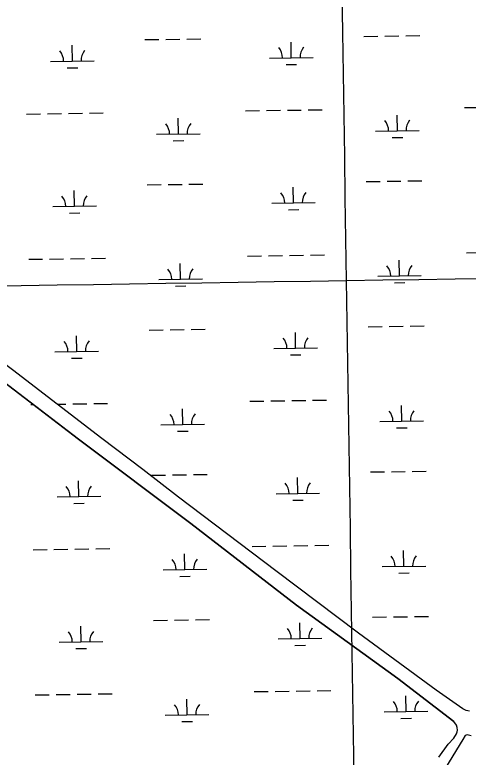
# Model space of a CAD drawing. Extents: x 3807117 to 3845308, y 337856 to 363736.
# Drawn here: x 3837037 to 3838076, y 348645 to 350346 of the extents above; entities that cross this region are included whole.
import ezdxf

# ---------------------------------------------------------------- set-up
doc = ezdxf.new("R2010")
doc.units = 0
for name, color, linetype in [('V-GRID-MAJR', 7, 'Continuous'), ('V-TOPO-SHOR', 7, 'Continuous'), ('V-WETL-SWMP', 7, 'Continuous')]:
    doc.layers.add(name, color=color, linetype=linetype)

msp = doc.modelspace()

# ---------------------------------------------------------------- linework, layer by layer
at = {"layer": 'V-GRID-MAJR'}
for points in [[(3837889.566, 343678.793), (3837797.038, 349736.957), (3837704.481, 355797.04600000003), (3837611.924, 361857.135), (3837611.895, 361859.06200000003)], [(3811276.8740000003, 349341.554), (3816580.929, 349419.092), (3821884.974, 349497.401), (3827189.006, 349576.481), (3832493.028, 349656.333), (3837797.038, 349736.957), (3843101.036, 349818.351)]]:
    msp.add_spline(points, degree=3, dxfattribs=at)
at = {"layer": 'V-TOPO-SHOR'}
for points in [[(3838078.7090000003, 348750.529), (3838070.8140000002, 348752.305), (3838063.4990000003, 348756.18200000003), (3838002.073, 348798.911), (3837824.725, 348929.054), (3837634.986, 349072.188), (3837411.461, 349240.99700000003), (3837330.4050000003, 349303.77), (3837236.316, 349374.79), (3837031.049, 349532.581), (3836797.614, 349707.443), (3836621.926, 349840.721), (3836434.239, 349981.162), (3836252.848, 350119.337), (3836077.639, 350250.487), (3836055.842, 350268.466), (3836039.27, 350283.674), (3836027.799, 350290.824), (3836013.682, 350298.039), (3836002.7660000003, 350306.235), (3835990.312, 350316.58400000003)], [(3836104.136, 350180.859), (3836307.5640000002, 350034.752), (3836509.759, 349881.267), (3836726.005, 349717.925), (3836942.313, 349557.226), (3837182.423, 349373.74), (3837439.758, 349180.321), (3837682.423, 348993.07), (3837914.447, 348825.648), (3838042.7630000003, 348727.029)], [(3838030.1780000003, 348675.157), (3838042.916, 348688.315), (3838048.8540000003, 348698.529), (3838050.517, 348703.14900000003), (3838051.133, 348707.276), (3838050.75, 348712.981), (3838049.3200000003, 348718.191), (3838042.7630000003, 348727.029)], [(3838082.39, 348693.591), (3838073.1240000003, 348695.88300000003), (3838068.949, 348694.428), (3838063.5640000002, 348685.753), (3838015.6210000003, 348607.159)], [(3838008.238, 348645.129), (3838030.1780000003, 348675.157)]]:
    msp.add_lwpolyline(points, dxfattribs=at)
at = {"layer": 'V-WETL-SWMP'}
for p, q in [((3837334.854087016, 350288.79213779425), (3837366.8504961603, 350289.2715143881)), ((3837382.8487007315, 350289.5112026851), (3837414.8451098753, 350289.99057927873)), ((3837430.843314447, 350290.230267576), (3837462.8397235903, 350290.7096441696)), ((3837836.7057657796, 350296.31097990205), (3837868.702174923, 350296.7903564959)), ((3837884.7003794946, 350297.0300447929), (3837916.6967886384, 350297.50942138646)), ((3837932.69499321, 350297.74910968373), (3837964.6914023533, 350298.22848627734)), ((3837168.5043794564, 350239.86464255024), (3837167.965080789, 350275.8606028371)), ((3837670.35605822, 350247.383484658), (3837669.816759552, 350283.37944494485)), ((3837118.50999017, 350239.11561662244), (3837218.4987687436, 350240.61366847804)), ((3837620.361668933, 350246.63445873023), (3837720.350447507, 350248.13251058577)), ((3837156.7368904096, 350224.25560790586), (3837180.7341972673, 350224.6151403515)), ((3837658.588569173, 350231.77445001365), (3837682.58587603, 350232.1339824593)), ((3838067.1744522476, 350133.24422192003), (3838099.1708613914, 350133.72359851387)), ((3837063.471094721, 350118.20653770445), (3837095.467503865, 350118.6859142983)), ((3837111.4657084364, 350118.9256025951), (3837143.46211758, 350119.40497918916)), ((3837159.460322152, 350119.64466748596), (3837191.4567312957, 350120.1240440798)), ((3837207.4549358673, 350120.36373237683), (3837239.4513450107, 350120.8431089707)), ((3837565.3227734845, 350125.72537981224), (3837597.319182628, 350126.2047564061)), ((3837613.3173871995, 350126.4444447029), (3837645.313796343, 350126.92382129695)), ((3837661.3120009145, 350127.16350959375), (3837693.3084100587, 350127.64288618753)), ((3837709.3066146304, 350127.88257448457), (3837741.3030237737, 350128.3619510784)), ((3837913.3599411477, 350080.19204757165), (3837912.8206424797, 350116.18800785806)), ((3837411.5082623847, 350072.6732054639), (3837410.9689637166, 350108.66916575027)), ((3837863.365551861, 350079.4430216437), (3837963.354330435, 350080.94107349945)), ((3837361.5138730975, 350071.9241795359), (3837461.5026516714, 350073.42223139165)), ((3837901.592452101, 350064.5830129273), (3837925.5897589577, 350064.94254537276)), ((3837399.7407733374, 350057.06417081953), (3837423.7380801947, 350057.42370326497)), ((3837841.6894097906, 349963.6733107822), (3837873.6858189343, 349964.152687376)), ((3837889.6840235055, 349964.39237567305), (3837921.68043265, 349964.87175226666)), ((3837937.6786372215, 349965.1114405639), (3837969.675046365, 349965.5908171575)), ((3837339.8377310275, 349956.15446867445), (3837371.8341401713, 349956.6338452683)), ((3837387.832344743, 349956.8735335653), (3837419.8287538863, 349957.35291015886)), ((3837435.826958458, 349957.59259845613), (3837467.8233676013, 349958.07197504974)), ((3837675.339702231, 349914.74581553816), (3837674.800403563, 349950.74177582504)), ((3837173.4880234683, 349907.2269734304), (3837172.9487248, 349943.22293371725)), ((3837625.3453129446, 349913.9967896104), (3837725.3340915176, 349915.49484146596)), ((3837123.493634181, 349906.47794750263), (3837223.4824127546, 349907.97599935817)), ((3837663.572213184, 349899.13678089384), (3837687.5695200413, 349899.4963133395)), ((3837161.720534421, 349891.61793878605), (3837185.7178412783, 349891.9774712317)), ((3837570.3064174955, 349793.08771069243), (3837602.3028266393, 349793.56708728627)), ((3837618.301031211, 349793.806775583), (3837650.2974403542, 349794.2861521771)), ((3837666.2956449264, 349794.5258404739), (3837698.2920540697, 349795.0052170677)), ((3837714.2902586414, 349795.24490536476), (3837746.2866677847, 349795.7242819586)), ((3838072.158096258, 349800.60655280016), (3838104.1545054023, 349801.085929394)), ((3837068.4547387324, 349785.56886858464), (3837100.4511478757, 349786.0482451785)), ((3837116.4493524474, 349786.2879334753), (3837148.445761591, 349786.76731006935)), ((3837164.443966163, 349787.00699836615), (3837196.440375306, 349787.48637495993)), ((3837212.438579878, 349787.72606325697), (3837244.434989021, 349788.2054398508)), ((3837416.4919063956, 349740.03553634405), (3837415.952607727, 349776.03149663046)), ((3837918.343585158, 349747.55437845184), (3837917.8042864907, 349783.5503387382)), ((3837366.497517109, 349739.286510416), (3837466.4862956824, 349740.78456227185)), ((3837868.349195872, 349746.8053525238), (3837968.3379744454, 349748.30340437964)), ((3837404.7244173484, 349724.42650169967), (3837428.721724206, 349724.7860341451)), ((3837906.5760961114, 349731.94534380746), (3837930.573402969, 349732.3048762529)), ((3837344.821375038, 349623.5167995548), (3837376.817784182, 349623.99617614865)), ((3837392.8159887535, 349624.2358644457), (3837424.812397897, 349624.7152410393)), ((3837440.8106024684, 349624.95492933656), (3837472.807011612, 349625.43430593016)), ((3837846.6730538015, 349631.0356416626), (3837878.669462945, 349631.51501825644)), ((3837894.667667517, 349631.7547065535), (3837926.6640766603, 349632.2340831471)), ((3837942.662281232, 349632.47377144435), (3837974.6586903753, 349632.9531480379)), ((3837178.471667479, 349574.5893043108), (3837177.9323688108, 349610.58526459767)), ((3837680.323346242, 349582.1081464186), (3837679.784047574, 349618.10410670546)), ((3837128.4772781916, 349573.840278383), (3837228.4660567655, 349575.3383302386)), ((3837630.328956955, 349581.3591204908), (3837730.3177355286, 349582.8571723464)), ((3837182.422939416, 349373.73991625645), (3836942.3139384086, 349557.22691486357)), ((3837166.7041784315, 349558.9802696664), (3837190.701485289, 349559.3398021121)), ((3837668.555857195, 349566.4991117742), (3837692.5531640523, 349566.8586442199)), ((3837073.4401848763, 349452.9322878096), (3837078.6897808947, 349453.0109383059)), ((3837133.49230111, 349453.8309392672), (3837153.4294056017, 349454.1296409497)), ((3837169.4276101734, 349454.3693292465), (3837201.424019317, 349454.84870584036)), ((3837217.422223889, 349455.0883941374), (3837249.4186330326, 349455.5677707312)), ((3837575.2900615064, 349460.4500415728), (3837607.2864706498, 349460.92941816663)), ((3837623.2846752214, 349461.16910646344), (3837655.2810843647, 349461.6484830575)), ((3837671.279288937, 349461.8881713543), (3837703.27569808, 349462.36754794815)), ((3837719.273902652, 349462.6072362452), (3837751.270311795, 349463.086612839)), ((3837421.4755504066, 349407.39786722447), (3837420.936251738, 349443.3938275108)), ((3837923.3272291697, 349414.91670933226), (3837922.787930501, 349450.9126696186)), ((3837371.4811611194, 349406.64884129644), (3837471.4699396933, 349408.14689315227)), ((3837873.332839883, 349414.16768340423), (3837973.3216184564, 349415.66573526)), ((3837409.7080613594, 349391.7888325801), (3837433.7053682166, 349392.1483650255)), ((3837911.5597401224, 349399.3076746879), (3837935.55704698, 349399.6672071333)), ((3837439.757940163, 349180.319917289), (3837182.422939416, 349373.73991625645)), ((3837851.656697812, 349298.397972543), (3837883.653106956, 349298.87734913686)), ((3837899.6513115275, 349299.1170374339), (3837931.647720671, 349299.59641402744)), ((3837947.6459252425, 349299.8361023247), (3837979.642334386, 349300.3154789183)), ((3837349.805019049, 349290.87913043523), (3837381.8014281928, 349291.3585070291)), ((3837397.799632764, 349291.5981953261), (3837429.7960419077, 349292.0775719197)), ((3837445.7942464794, 349292.317260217), (3837477.790655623, 349292.7966368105)), ((3837685.3069902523, 349249.470477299), (3837684.767691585, 349285.4664375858)), ((3837183.45713136, 349241.95273861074), (3837182.9178289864, 349277.9486963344)), ((3837635.3126009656, 349248.7214513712), (3837735.3013795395, 349250.21950322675)), ((3837133.462744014, 349241.2037127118), (3837233.4515187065, 349242.7017645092)), ((3837673.5395012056, 349233.8614426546), (3837697.536808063, 349234.2209751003)), ((3837171.6896443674, 349226.34370507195), (3837195.6869502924, 349226.70323750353)), ((3837682.423941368, 348993.0689189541), (3837439.757940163, 349180.319917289)), ((3837628.268319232, 349128.53143734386), (3837660.2647283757, 349129.01081393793)), ((3837676.2629329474, 349129.25050223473), (3837708.259342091, 349129.7298788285)), ((3837724.257546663, 349129.96956712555), (3837756.253955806, 349130.4489437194)), ((3837078.4238631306, 349120.29464237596), (3837110.420271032, 349120.77401895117)), ((3837126.418474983, 349121.0137072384), (3837158.414882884, 349121.4930838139)), ((3837174.413086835, 349121.73277210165), (3837206.4094947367, 349122.21214867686)), ((3837222.4076986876, 349122.45183696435), (3837254.4041065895, 349122.9312135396)), ((3837580.273705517, 349127.8123724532), (3837612.2701146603, 349128.29174904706)), ((3837928.3108731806, 349082.2790402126), (3837927.771574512, 349118.27500049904)), ((3837426.461022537, 349074.7613135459), (3837425.9217201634, 349110.75727126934)), ((3837878.3164838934, 349081.5300142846), (3837978.3052624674, 349083.0280661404)), ((3837376.466635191, 349074.01228764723), (3837476.4554098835, 349075.5103394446)), ((3837916.5433841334, 349066.67000556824), (3837940.5406909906, 349067.0295380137)), ((3837414.6935355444, 349059.15228000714), (3837438.69084147, 349059.51181243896)), ((3837914.4479413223, 348825.64791889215), (3837682.423941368, 348993.0689189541)), ((3837354.7905059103, 348958.2425850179), (3837386.7869138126, 348958.72196159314)), ((3837402.7851177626, 348958.96164988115), (3837434.7815256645, 348959.44102645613)), ((3837450.7797296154, 348959.68071474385), (3837482.776137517, 348960.16009131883)), ((3837856.640341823, 348965.76030342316), (3837888.6367509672, 348966.239680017)), ((3837904.6349555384, 348966.47936831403), (3837936.631364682, 348966.95874490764)), ((3837952.629569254, 348967.1984332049), (3837984.6259783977, 348967.6778097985)), ((3837188.4408096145, 348909.3150931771), (3837187.9015072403, 348945.3110509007)), ((3837690.292468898, 348916.833934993), (3837689.753166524, 348952.82989271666)), ((3837138.446422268, 348908.56606727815), (3837238.4351969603, 348910.06411907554)), ((3837640.2980815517, 348916.0849090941), (3837740.2868562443, 348917.5829608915)), ((3837176.6733226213, 348893.7060596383), (3837200.6706285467, 348894.0655920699)), ((3837678.5249819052, 348901.22490145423), (3837702.5222878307, 348901.5844338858)), ((3838042.7619419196, 348727.0289197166), (3837914.4479413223, 348825.64791889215)), ((3837131.402153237, 348788.37606180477), (3837163.398561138, 348788.85543838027)), ((3837179.396765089, 348789.095126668), (3837211.393172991, 348789.5745032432)), ((3837227.391376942, 348789.8141915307), (3837259.3877848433, 348790.29356810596)), ((3837585.2592006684, 348795.17583875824), (3837617.2556085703, 348795.65521533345)), ((3837633.253812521, 348795.8949036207), (3837665.250220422, 348796.3742801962)), ((3837681.248424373, 348796.6139684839), (3837713.2448322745, 348797.09334505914)), ((3837729.2430362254, 348797.3330333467), (3837761.2394441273, 348797.8124099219)), ((3837083.407541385, 348787.6569969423), (3837115.403949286, 348788.1363735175)), ((3837431.4447007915, 348742.12366811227), (3837430.9053984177, 348778.1196258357)), ((3837933.296360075, 348749.6425099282), (3837932.7570577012, 348785.6384676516)), ((3837381.450313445, 348741.3746422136), (3837481.439088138, 348742.87269401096)), ((3837883.3019727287, 348748.8934840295), (3837983.2907474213, 348750.3915358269)), ((3837419.6772137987, 348726.5146345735), (3837443.6745197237, 348726.8741670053)), ((3837921.5288730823, 348734.0334763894), (3837945.526179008, 348734.39300882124)), ((3838049.3199423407, 348718.19192029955), (3838042.7619419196, 348727.0289197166)), ((3838050.748942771, 348712.98092089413), (3838049.3199423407, 348718.19192029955)), ((3838050.5159438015, 348703.14892231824), (3838051.13194333, 348707.27592166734)), ((3838051.13194333, 348707.27592166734), (3838050.748942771, 348712.98092089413)), ((3838030.177948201, 348675.1559283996), (3838042.9159458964, 348688.3149252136)), ((3838042.9159458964, 348688.3149252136), (3838048.8529444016, 348698.5289231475)), ((3838048.8529444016, 348698.5289231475), (3838050.5159438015, 348703.14892231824)), ((3838068.947943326, 348694.4279216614), (3838063.564944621, 348685.75392345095)), ((3838073.1239428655, 348695.8819210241), (3838068.947943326, 348694.4279216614)), ((3838082.3889424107, 348693.59092039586), (3838073.1239428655, 348695.8819210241)), ((3838008.2379529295, 348645.1299349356), (3838030.1779482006, 348675.1559283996)), ((3838063.564944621, 348685.75392345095), (3838015.620956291, 348607.1589395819))]:
    msp.add_line(p, q, dxfattribs=at)
msp.add_lwpolyline([(3838078.71, 348750.529), (3838070.815, 348752.304), (3838063.4990000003, 348756.18200000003), (3838002.074, 348798.912), (3837824.725, 348929.054), (3837634.985, 349072.189), (3837411.46, 349240.996), (3837330.404, 349303.77), (3837236.315, 349374.79), (3837031.048, 349532.581), (3836797.613, 349707.443), (3836621.926, 349840.72000000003), (3836434.239, 349981.162), (3836252.847, 350119.337), (3836077.639, 350250.487)], dxfattribs=at)
for centre, radius, start, end in [((3837615.1122083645, 350247.03066673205), 35.24628790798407, 0.08653253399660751, 41.630190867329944), ((3837725.585682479, 350248.6858023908), 35.24628790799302, 140.0865295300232, 181.63018786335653), ((3837113.260529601, 350239.5118246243), 35.24628790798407, 0.08653253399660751, 41.630190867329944), ((3837223.7340037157, 350241.16696028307), 35.24628790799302, 140.0865295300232, 181.63018786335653), ((3837858.1160912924, 350079.8392296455), 35.24628790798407, 0.08653253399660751, 41.630190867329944), ((3837968.589565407, 350081.4943653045), 35.24628790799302, 140.0865295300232, 181.63018786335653), ((3837356.2644125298, 350072.3203875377), 35.24628790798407, 0.08653253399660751, 41.630190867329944), ((3837466.7378866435, 350073.9755231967), 35.24628790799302, 140.0865295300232, 181.63018786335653), ((3837118.2441736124, 349906.87415550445), 35.24628790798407, 0.08653253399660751, 41.630190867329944), ((3837228.7176477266, 349908.5292911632), 35.24628790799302, 140.0865295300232, 181.63018786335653), ((3837620.0958523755, 349914.39299761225), 35.24628790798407, 0.08653253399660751, 41.630190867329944), ((3837730.5693264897, 349916.048133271), 35.24628790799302, 140.0865295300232, 181.63018786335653), ((3837361.2480565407, 349739.6827184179), 35.24628790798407, 0.08653253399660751, 41.630190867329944), ((3837471.7215306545, 349741.3378540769), 35.24628790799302, 140.0865295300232, 181.63018786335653), ((3837863.099735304, 349747.2015605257), 35.24628790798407, 0.08653253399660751, 41.630190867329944), ((3837973.5732094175, 349748.85669618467), 35.24628790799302, 140.0865295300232, 181.63018786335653), ((3837625.0794963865, 349581.75532849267), 35.24628790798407, 0.08653253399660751, 41.630190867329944), ((3837735.5529705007, 349583.4104641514), 35.24628790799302, 140.0865295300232, 181.63018786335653), ((3837123.2278176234, 349574.2364863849), 35.24628790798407, 0.08653253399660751, 41.630190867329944), ((3837233.7012917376, 349575.8916220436), 35.24628790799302, 140.0865295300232, 181.63018786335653), ((3837868.0833793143, 349414.56389140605), 35.24628790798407, 0.08653253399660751, 41.630190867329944), ((3837978.5568534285, 349416.21902706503), 35.24628790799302, 140.0865295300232, 181.63018786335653), ((3837366.231700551, 349407.0450492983), 35.24628790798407, 0.08653253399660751, 41.630190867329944), ((3837476.7051746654, 349408.7001849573), 35.24628790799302, 140.0865295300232, 181.63018786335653), ((3837128.2132836, 349241.5999206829), 35.246287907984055, 0.08653255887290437, 41.63019089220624), ((3837238.6867534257, 349243.2550562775), 35.24628790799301, 140.08652950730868, 181.630187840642), ((3837630.063140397, 349249.11765937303), 35.24628790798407, 0.08653253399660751, 41.630190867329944), ((3837740.5366145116, 349250.7727950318), 35.24628790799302, 140.0865295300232, 181.63018786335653), ((3837371.2171747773, 349074.4084956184), 35.246287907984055, 0.08653255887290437, 41.63019089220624), ((3837481.690644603, 349076.063631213), 35.24628790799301, 140.08652950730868, 181.630187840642), ((3837873.0670233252, 349081.9262222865), 35.24628790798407, 0.08653253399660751, 41.630190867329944), ((3837983.5404974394, 349083.58135794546), 35.24628790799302, 140.0865295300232, 181.63018786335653), ((3837133.196961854, 348908.96227524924), 35.246287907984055, 0.08653255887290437, 41.63019089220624), ((3837243.6704316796, 348910.61741084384), 35.24628790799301, 140.08652950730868, 181.630187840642), ((3837635.0486211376, 348916.4811170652), 35.246287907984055, 0.08653255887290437, 41.63019089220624), ((3837745.522090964, 348918.1362526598), 35.24628790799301, 140.08652950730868, 181.630187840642), ((3837878.0525123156, 348749.28969200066), 35.246287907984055, 0.08653255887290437, 41.63019089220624), ((3837988.5259821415, 348750.94482759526), 35.24628790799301, 140.08652950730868, 181.630187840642), ((3837376.200853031, 348741.77085018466), 35.246287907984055, 0.08653255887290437, 41.63019089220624), ((3837486.6743228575, 348743.42598577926), 35.24628790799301, 140.08652950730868, 181.630187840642)]:
    msp.add_arc(centre, radius, start, end, dxfattribs=at)

doc.saveas('drawing.dxf')
